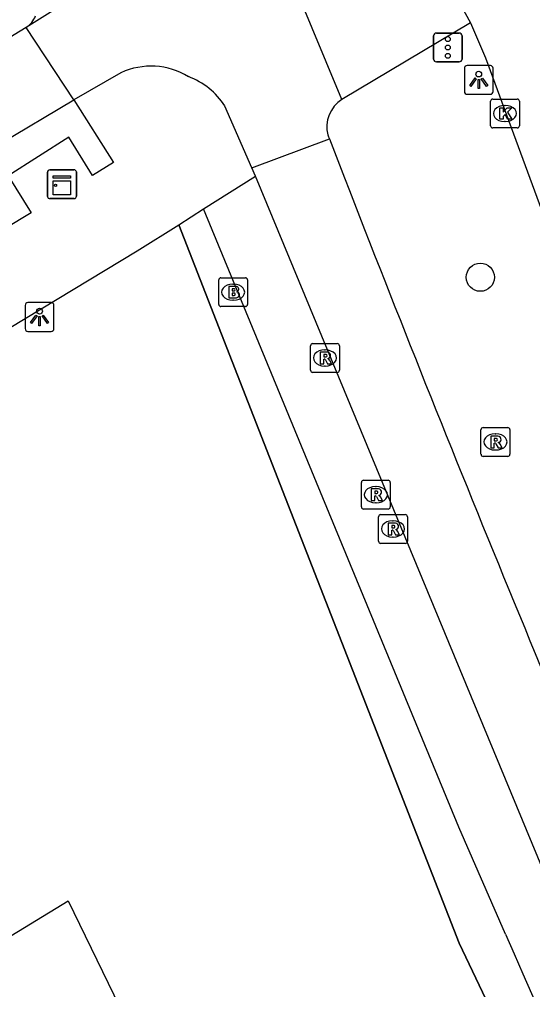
# Model space of a CAD drawing. Extents: x 158838 to 160074, y 386376 to 387776.
# Drawn here: x 159105.7 to 159123.49, y 387324.37 to 387358.04 of the extents above; entities that cross this region are included whole.
import ezdxf

# ---------------------------------------------------------------- set-up
doc = ezdxf.new("R2010")
doc.units = 0
for name, color, linetype in [('IMGEO_Boom', 7, 'Continuous'), ('IMGEO_Brandkraan', 7, 'Continuous'), ('IMGEO_Fietspad_gesloten', 7, 'Continuous'), ('IMGEO_Fietspad_open', 7, 'Continuous'), ('IMGEO_Hek', 7, 'Continuous'), ('IMGEO_Kast', 7, 'Continuous'), ('IMGEO_Kolk', 7, 'Continuous'), ('IMGEO_Lichtpunt', 7, 'Continuous'), ('IMGEO_Pand', 7, 'Continuous'), ('IMGEO_Parkeervlak_open', 7, 'Continuous'), ('IMGEO_Rijbaan_lokaal_gesloten', 7, 'Continuous'), ('IMGEO_Rioolput', 7, 'Continuous'), ('IMGEO_Verkeersregelinstallatiepaal', 7, 'Continuous'), ('IMGEO_Voetpad_open', 7, 'Continuous')]:
    doc.layers.add(name, color=color, linetype=linetype)

msp = doc.modelspace()

# ---------------------------------------------------------------- linework, layer by layer
at = {"layer": 'IMGEO_Boom'}
msp.add_circle((159121.681, 387349.091), 0.489, dxfattribs=at)
at = {"layer": 'IMGEO_Brandkraan'}
for p, q in [((159112.608, 387348.147), (159112.608, 387348.999)), ((159112.683, 387349.073), (159113.535, 387349.073)), ((159113.609, 387348.999), (159113.609, 387348.147)), ((159113.096, 387348.853), (159113.121, 387348.853)), ((159113.119, 387348.293), (159113.094, 387348.293)), ((159113.535, 387348.073), (159112.683, 387348.073))]:
    msp.add_line(p, q, dxfattribs=at)
for points in [[(159112.608, 387348.147), (159112.608, 387348.999)], [(159112.683, 387349.073), (159113.535, 387349.073)], [(159113.609, 387348.999), (159113.609, 387348.147)], [(159112.956, 387348.773), (159112.956, 387348.373), (159113.169, 387348.373)], [(159113.187, 387348.773), (159112.956, 387348.773)], [(159113.135, 387348.692), (159113.081, 387348.692), (159113.081, 387348.616)], [(159113.081, 387348.616), (159113.134, 387348.616)], [(159113.143, 387348.54), (159113.081, 387348.54), (159113.081, 387348.459)], [(159113.081, 387348.459), (159113.143, 387348.459)], [(159113.535, 387348.073), (159112.683, 387348.073)]]:
    msp.add_lwpolyline(points, dxfattribs=at)
for centre, radius, start, end in [((159112.685, 387348.997), 0.0765, 91.552, 178.448), ((159112.685, 387348.997), 0.0765, 91.552, 178.448), ((159113.533, 387348.997), 0.0765, 1.552, 88.448), ((159113.533, 387348.997), 0.0765, 1.552, 88.448), ((159113.136, 387348.654), 0.0379, 267.8285, 90.9355), ((159113.191, 387348.628), 0.145, 59.4692, 91.5367), ((159113.216, 387348.675), 0.0922, 285.5137, 58.1501), ((159113.144, 387348.499), 0.0404, 269.8759, 90.5077), ((159113.175, 387348.624), 0.251, 268.6676, 293.5347), ((159113.221, 387348.483), 0.105, 301.3115, 78.989), ((159112.685, 387348.149), 0.0765, 181.552, 268.448), ((159112.685, 387348.149), 0.0765, 181.552, 268.448), ((159113.533, 387348.149), 0.0765, 271.552, 358.448), ((159113.533, 387348.149), 0.0765, 271.552, 358.448)]:
    msp.add_arc(centre, radius, start, end, dxfattribs=at)
for centre, major_axis, ratio, start_param, end_param in [((159113.095, 387348.573), (-0.387, 0.002), 0.722429, 4.712389, 7.853982), ((159113.12, 387348.573), (-0.39, 0.002), 0.717154, 1.570796, 4.712389)]:
    msp.add_ellipse(centre, major_axis=major_axis, ratio=ratio, start_param=start_param, end_param=end_param, dxfattribs=at)
at = {"layer": 'IMGEO_Fietspad_gesloten'}
for points in [[(159105.933, 387357.76), (159091.917, 387349.171), (159085.878, 387345.504)], [(159107.585, 387355.244), (159105.933, 387357.76)], [(158882.663, 387216.595), (158886.707, 387219.193), (158889.972, 387221.282), (158892.898, 387223.139), (158895.416, 387224.734), (158916.44, 387237.845), (158936.096, 387250), (158940.44, 387252.686), (158964.997, 387267.65), (158990.539, 387283.301), (159000, 387289.123), (159015.14, 387298.44), (159028.997, 387307.001), (159034.197, 387310.214), (159071.827, 387333.463), (159093.051, 387346.414), (159102.369, 387352.144), (159107.585, 387355.244)], [(159113.759, 387352.885), (159116.446, 387353.889)], [(159113.879, 387352.596), (159113.759, 387352.885)], [(159124.465, 387327.068), (159113.879, 387352.596)]]:
    msp.add_lwpolyline(points, dxfattribs=at)
msp.add_arc((159873.922, 387646.377), 811.985, 201.113346, 203.284745, dxfattribs=at)
at = {"layer": 'IMGEO_Fietspad_open'}
for points in [[(159110.317, 387360.514), (159105.933, 387357.76)], [(159116.884, 387355.259), (159115.304, 387359.048)], [(159109.219, 387356.186), (159107.585, 387355.244)], [(159113.759, 387352.885), (159112.819, 387355.032)], [(159116.393, 387354.026), (159116.419, 387353.957), (159116.446, 387353.889)]]:
    msp.add_lwpolyline(points, dxfattribs=at)
for centre, radius, start, end in [((159110.263, 387353.933), 2.483, 58.4894, 114.8638), ((159110.682, 387353.678), 2.53, 32.3636, 69.6754), ((159117.487, 387354.305), 1.129, 122.2751, 194.2984)]:
    msp.add_arc(centre, radius, start, end, dxfattribs=at)
at = {"layer": 'IMGEO_Hek'}
msp.add_lwpolyline([(159111.223, 387350.914), (159120.947, 387325.983), (159132.639, 387301.404), (159144.696, 387277.152), (159141.337, 387268.603), (159136.701, 387264.574), (159101.97, 387242.767)], dxfattribs=at)
at = {"layer": 'IMGEO_Kast'}
for p, q in [((159106.673, 387351.893), (159106.673, 387352.734)), ((159106.673, 387352.734), (159106.673, 387351.893)), ((159106.748, 387352.818), (159107.589, 387352.818)), ((159107.589, 387352.818), (159106.748, 387352.818)), ((159107.673, 387352.743), (159107.673, 387351.902)), ((159107.673, 387351.902), (159107.673, 387352.743)), ((159107.598, 387351.818), (159106.757, 387351.818)), ((159106.757, 387351.818), (159107.598, 387351.818))]:
    msp.add_line(p, q, dxfattribs=at)
for points in [[(159106.868, 387352.608), (159107.468, 387352.608), (159107.468, 387352.523), (159106.868, 387352.523), (159106.868, 387352.608)], [(159106.868, 387352.433), (159107.468, 387352.433), (159107.468, 387351.944), (159106.868, 387351.944), (159106.868, 387352.433)]]:
    msp.add_lwpolyline(points, dxfattribs=at)
msp.add_circle((159106.952, 387352.282), 0.0377, dxfattribs=at)
for centre, start, end in [((159106.751, 387352.74), 92.4484, 184.2845), ((159106.751, 387352.74), 92.4484, 184.2845), ((159107.595, 387352.74), 2.4484, 94.2845), ((159107.595, 387352.74), 2.4484, 94.2845), ((159106.751, 387351.896), 182.4484, 274.2845), ((159106.751, 387351.896), 182.4484, 274.2845), ((159107.595, 387351.896), 272.4484, 4.2845), ((159107.595, 387351.896), 272.4484, 4.2845)]:
    msp.add_arc(centre, 0.0779, start, end, dxfattribs=at)
at = {"layer": 'IMGEO_Kolk'}
for p, q in [((159122.034, 387354.347), (159122.034, 387355.199)), ((159122.109, 387355.273), (159122.961, 387355.273)), ((159122.522, 387355.053), (159122.547, 387355.053)), ((159123.035, 387355.199), (159123.035, 387354.347)), ((159122.545, 387354.493), (159122.52, 387354.493)), ((159122.961, 387354.273), (159122.109, 387354.273))]:
    msp.add_line(p, q, dxfattribs=at)
for points in [[(159122.034, 387354.347), (159122.034, 387355.199)], [(159122.109, 387355.273), (159122.961, 387355.273)], [(159123.035, 387355.199), (159123.035, 387354.347)], [(159122.355, 387354.973), (159122.478, 387354.973), (159122.478, 387354.822), (159122.608, 387354.973), (159122.772, 387354.973), (159122.626, 387354.822), (159122.779, 387354.573), (159122.627, 387354.573), (159122.542, 387354.737), (159122.478, 387354.67), (159122.478, 387354.573), (159122.355, 387354.573), (159122.355, 387354.973)], [(159122.961, 387354.273), (159122.109, 387354.273)]]:
    msp.add_lwpolyline(points, dxfattribs=at)
for centre, start, end in [((159122.111, 387355.197), 91.552, 178.448), ((159122.111, 387355.197), 91.552, 178.448), ((159122.959, 387355.197), 1.552, 88.448), ((159122.959, 387355.197), 1.552, 88.448), ((159122.111, 387354.349), 181.552, 268.448), ((159122.111, 387354.349), 181.552, 268.448), ((159122.959, 387354.349), 271.552, 358.448), ((159122.959, 387354.349), 271.552, 358.448)]:
    msp.add_arc(centre, 0.0765, start, end, dxfattribs=at)
for centre, major_axis, ratio, start_param, end_param in [((159122.521, 387354.773), (-0.387, 0.002), 0.722429, 4.712389, 7.853982), ((159122.546, 387354.773), (-0.39, 0.002), 0.717154, 1.570796, 4.712389)]:
    msp.add_ellipse(centre, major_axis=major_axis, ratio=ratio, start_param=start_param, end_param=end_param, dxfattribs=at)
at = {"layer": 'IMGEO_Lichtpunt'}
for p, q in [((159121.128, 387356.34), (159121.128, 387355.533)), ((159121.128, 387356.34), (159121.128, 387355.533)), ((159122.03, 387356.435), (159121.222, 387356.435)), ((159122.03, 387356.435), (159121.222, 387356.435)), ((159122.124, 387355.533), (159122.124, 387356.34)), ((159122.124, 387355.533), (159122.124, 387356.34)), ((159121.222, 387355.439), (159122.03, 387355.439)), ((159121.222, 387355.439), (159122.03, 387355.439)), ((159105.898, 387348.114), (159105.898, 387347.307)), ((159105.898, 387348.114), (159105.898, 387347.307)), ((159106.8, 387348.209), (159105.992, 387348.209)), ((159106.8, 387348.209), (159105.992, 387348.209)), ((159106.894, 387347.307), (159106.894, 387348.114)), ((159106.894, 387347.307), (159106.894, 387348.114)), ((159105.992, 387347.213), (159106.8, 387347.213)), ((159105.992, 387347.213), (159106.8, 387347.213))]:
    msp.add_line(p, q, dxfattribs=at)
for points in [[(159121.502, 387356.004), (159121.541, 387355.976), (159121.353, 387355.714), (159121.315, 387355.741), (159121.502, 387356.004)], [(159121.714, 387355.976), (159121.752, 387356.003), (159121.939, 387355.741), (159121.9, 387355.713), (159121.714, 387355.976)], [(159121.604, 387355.956), (159121.651, 387355.956), (159121.651, 387355.634), (159121.604, 387355.634), (159121.604, 387355.956)], [(159106.272, 387347.778), (159106.311, 387347.75), (159106.123, 387347.488), (159106.085, 387347.515), (159106.272, 387347.778)], [(159106.374, 387347.73), (159106.421, 387347.73), (159106.421, 387347.408), (159106.374, 387347.408), (159106.374, 387347.73)], [(159106.484, 387347.75), (159106.522, 387347.777), (159106.709, 387347.515), (159106.67, 387347.487), (159106.484, 387347.75)]]:
    msp.add_lwpolyline(points, dxfattribs=at)
for centre in [(159121.627, 387356.138), (159106.397, 387347.912)]:
    msp.add_circle(centre, 0.0994, dxfattribs=at)
for centre, start, end in [((159121.222, 387356.34), 90, 180), ((159121.222, 387356.34), 90, 180), ((159122.03, 387356.34), 0, 90), ((159122.03, 387356.34), 0, 90), ((159121.222, 387355.533), 180, 270), ((159121.222, 387355.533), 180, 270), ((159122.03, 387355.533), 270, 0), ((159122.03, 387355.533), 270, 360), ((159105.992, 387348.114), 90, 180), ((159105.992, 387348.114), 90, 180), ((159106.8, 387348.114), 0, 90), ((159106.8, 387348.114), 0, 90), ((159105.992, 387347.307), 180, 270), ((159105.992, 387347.307), 180, 270), ((159106.8, 387347.307), 270, 0), ((159106.8, 387347.307), 270, 360)]:
    msp.add_arc(centre, 0.0946, start, end, dxfattribs=at)
at = {"layer": 'IMGEO_Pand'}
msp.add_lwpolyline([(159086.152, 387314.485), (159107.384, 387327.45), (159113.737, 387314.386)], dxfattribs=at)
at = {"layer": 'IMGEO_Parkeervlak_open'}
msp.add_lwpolyline([(159134.852, 387263.413), (159136.701, 387264.574), (159141.337, 387268.603), (159144.696, 387277.152), (159132.639, 387301.404), (159120.947, 387325.983), (159111.223, 387350.914)], dxfattribs=at)
at = {"layer": 'IMGEO_Rijbaan_lokaal_gesloten'}
for points in [[(159118.883, 387361.029), (159119.212, 387360.739), (159119.838, 387360.108), (159120.405, 387359.423), (159120.909, 387358.691), (159121.345, 387357.917)], [(159121.345, 387357.917), (159121.86, 387356.708), (159132.418, 387328.045), (159132.922, 387326.705), (159136.497, 387317.277), (159137.458, 387315.111), (159140.494, 387307.527), (159142.943, 387301.769), (159147.085, 387292.362), (159149.373, 387287.073), (159149.608, 387286.535)]]:
    msp.add_lwpolyline(points, dxfattribs=at)
at = {"layer": 'IMGEO_Rioolput'}
for p, q in [((159115.792, 387345.863), (159115.792, 387346.715)), ((159115.867, 387346.789), (159116.719, 387346.789)), ((159116.28, 387346.569), (159116.305, 387346.569)), ((159116.793, 387346.715), (159116.793, 387345.863)), ((159116.303, 387346.009), (159116.278, 387346.009)), ((159116.719, 387345.789), (159115.867, 387345.789)), ((159121.779, 387343.875), (159122.631, 387343.875)), ((159121.704, 387342.949), (159121.704, 387343.801)), ((159122.192, 387343.655), (159122.217, 387343.655)), ((159122.705, 387343.801), (159122.705, 387342.949)), ((159122.631, 387342.875), (159121.779, 387342.875)), ((159122.215, 387343.095), (159122.19, 387343.095)), ((159117.557, 387341.119), (159117.557, 387341.971)), ((159117.632, 387342.045), (159118.484, 387342.045)), ((159118.558, 387341.971), (159118.558, 387341.119)), ((159118.045, 387341.825), (159118.07, 387341.825)), ((159118.068, 387341.265), (159118.043, 387341.265)), ((159118.484, 387341.045), (159117.632, 387341.045)), ((159118.224, 387340.855), (159119.076, 387340.855)), ((159118.149, 387339.929), (159118.149, 387340.781)), ((159118.637, 387340.635), (159118.662, 387340.635)), ((159119.15, 387340.781), (159119.15, 387339.929)), ((159119.076, 387339.855), (159118.224, 387339.855)), ((159118.66, 387340.075), (159118.635, 387340.075))]:
    msp.add_line(p, q, dxfattribs=at)
for points in [[(159115.792, 387345.863), (159115.792, 387346.715)], [(159115.867, 387346.789), (159116.719, 387346.789)], [(159116.793, 387346.715), (159116.793, 387345.863)], [(159116.381, 387346.487), (159116.129, 387346.489), (159116.129, 387346.089)], [(159116.129, 387346.089), (159116.253, 387346.089), (159116.253, 387346.251), (159116.264, 387346.251)], [(159116.307, 387346.408), (159116.253, 387346.408), (159116.253, 387346.327)], [(159116.253, 387346.327), (159116.305, 387346.327)], [(159116.311, 387346.222), (159116.382, 387346.089), (159116.522, 387346.089), (159116.457, 387346.215)], [(159116.719, 387345.789), (159115.867, 387345.789)], [(159121.779, 387343.875), (159122.631, 387343.875)], [(159121.704, 387342.949), (159121.704, 387343.801)], [(159122.293, 387343.573), (159122.041, 387343.575), (159122.041, 387343.175)], [(159122.705, 387343.801), (159122.705, 387342.949)], [(159122.041, 387343.175), (159122.165, 387343.175), (159122.165, 387343.337), (159122.176, 387343.337)], [(159122.219, 387343.494), (159122.165, 387343.494), (159122.165, 387343.413)], [(159122.165, 387343.413), (159122.217, 387343.413)], [(159122.223, 387343.308), (159122.294, 387343.175), (159122.434, 387343.175), (159122.369, 387343.301)], [(159122.631, 387342.875), (159121.779, 387342.875)], [(159117.557, 387341.119), (159117.557, 387341.971)], [(159117.632, 387342.045), (159118.484, 387342.045)], [(159118.558, 387341.971), (159118.558, 387341.119)], [(159118.146, 387341.743), (159117.894, 387341.745), (159117.894, 387341.345)], [(159118.072, 387341.664), (159118.018, 387341.664), (159118.018, 387341.583)], [(159118.018, 387341.583), (159118.07, 387341.583)], [(159117.894, 387341.345), (159118.018, 387341.345), (159118.018, 387341.507), (159118.029, 387341.507)], [(159118.076, 387341.478), (159118.147, 387341.345), (159118.287, 387341.345), (159118.222, 387341.471)], [(159118.484, 387341.045), (159117.632, 387341.045)], [(159118.224, 387340.855), (159119.076, 387340.855)], [(159118.149, 387339.929), (159118.149, 387340.781)], [(159118.738, 387340.553), (159118.486, 387340.555), (159118.486, 387340.155)], [(159119.15, 387340.781), (159119.15, 387339.929)], [(159118.486, 387340.155), (159118.61, 387340.155), (159118.61, 387340.317), (159118.621, 387340.317)], [(159118.664, 387340.474), (159118.61, 387340.474), (159118.61, 387340.393)], [(159118.61, 387340.393), (159118.662, 387340.393)], [(159118.668, 387340.288), (159118.739, 387340.155), (159118.879, 387340.155), (159118.814, 387340.281)], [(159119.076, 387339.855), (159118.224, 387339.855)]]:
    msp.add_lwpolyline(points, dxfattribs=at)
for centre, radius, start, end in [((159115.869, 387346.713), 0.0765, 91.552, 178.448), ((159115.869, 387346.713), 0.0765, 91.552, 178.448), ((159116.717, 387346.713), 0.0765, 1.552, 88.448), ((159116.717, 387346.713), 0.0765, 1.552, 88.448), ((159116.263, 387346.198), 0.0533, 26.0293, 88.6989), ((159116.289, 387346.516), 0.19, 274.7715, 282.9687), ((159116.313, 387346.312), 0.0964, 77.0061, 93.1865), ((159116.327, 387346.369), 0.0378, 276.6634, 79.6772), ((159116.38, 387346.377), 0.109, 350.3612, 89.416), ((159116.378, 387346.377), 0.112, 277.5842, 350.9817), ((159116.362, 387346.162), 0.108, 29.5134, 73.7905), ((159115.869, 387345.865), 0.0765, 181.552, 268.448), ((159115.869, 387345.865), 0.0765, 181.552, 268.448), ((159116.717, 387345.865), 0.0765, 271.552, 358.448), ((159116.717, 387345.865), 0.0765, 271.552, 358.448), ((159121.781, 387343.799), 0.0765, 91.552, 178.448), ((159121.781, 387343.799), 0.0765, 91.552, 178.448), ((159122.629, 387343.799), 0.0765, 1.552, 88.448), ((159122.629, 387343.799), 0.0765, 1.552, 88.448), ((159122.292, 387343.463), 0.109, 350.3612, 89.416), ((159122.175, 387343.284), 0.0533, 26.0293, 88.6989), ((159122.201, 387343.602), 0.19, 274.7715, 282.9687), ((159122.225, 387343.398), 0.0964, 77.0061, 93.1865), ((159122.239, 387343.455), 0.0378, 276.6634, 79.6772), ((159122.29, 387343.463), 0.112, 277.5842, 350.9817), ((159122.274, 387343.248), 0.108, 29.5134, 73.7905), ((159121.781, 387342.951), 0.0765, 181.552, 268.448), ((159121.781, 387342.951), 0.0765, 181.552, 268.448), ((159122.629, 387342.951), 0.0765, 271.552, 358.448), ((159122.629, 387342.951), 0.0765, 271.552, 358.448), ((159117.634, 387341.969), 0.0765, 91.552, 178.448), ((159117.634, 387341.969), 0.0765, 91.552, 178.448), ((159118.482, 387341.969), 0.0765, 1.552, 88.448), ((159118.482, 387341.969), 0.0765, 1.552, 88.448), ((159118.054, 387341.772), 0.19, 274.7715, 282.9687), ((159118.078, 387341.568), 0.0964, 77.0061, 93.1865), ((159118.092, 387341.625), 0.0378, 276.6634, 79.6772), ((159118.145, 387341.633), 0.109, 350.3612, 89.416), ((159118.143, 387341.633), 0.112, 277.5842, 350.9817), ((159118.127, 387341.418), 0.108, 29.5134, 73.7905), ((159118.028, 387341.454), 0.0533, 26.0293, 88.6989), ((159117.634, 387341.121), 0.0765, 181.552, 268.448), ((159117.634, 387341.121), 0.0765, 181.552, 268.448), ((159118.226, 387340.779), 0.0765, 91.552, 178.448), ((159118.226, 387340.779), 0.0765, 91.552, 178.448), ((159118.482, 387341.121), 0.0765, 271.552, 358.448), ((159118.482, 387341.121), 0.0765, 271.552, 358.448), ((159119.074, 387340.779), 0.0765, 1.552, 88.448), ((159119.074, 387340.779), 0.0765, 1.552, 88.448), ((159118.737, 387340.443), 0.109, 350.3612, 89.416), ((159118.62, 387340.264), 0.0533, 26.0293, 88.6989), ((159118.646, 387340.582), 0.19, 274.7715, 282.9687), ((159118.67, 387340.378), 0.0964, 77.0061, 93.1865), ((159118.684, 387340.435), 0.0378, 276.6634, 79.6772), ((159118.735, 387340.443), 0.112, 277.5842, 350.9817), ((159118.719, 387340.228), 0.108, 29.5134, 73.7905), ((159118.226, 387339.931), 0.0765, 181.552, 268.448), ((159118.226, 387339.931), 0.0765, 181.552, 268.448), ((159119.074, 387339.931), 0.0765, 271.552, 358.448), ((159119.074, 387339.931), 0.0765, 271.552, 358.448)]:
    msp.add_arc(centre, radius, start, end, dxfattribs=at)
for centre, major_axis, ratio, start_param, end_param in [((159116.279, 387346.289), (-0.387, 0.002), 0.722429, 4.712389, 7.853982), ((159116.304, 387346.289), (-0.39, 0.002), 0.717154, 1.570796, 4.712389), ((159122.191, 387343.375), (-0.387, 0.002), 0.722429, 4.712389, 7.853982), ((159122.216, 387343.375), (-0.39, 0.002), 0.717154, 1.570796, 4.712389), ((159118.044, 387341.545), (-0.387, 0.002), 0.722429, 4.712389, 7.853982), ((159118.069, 387341.545), (-0.39, 0.002), 0.717154, 1.570796, 4.712389), ((159118.636, 387340.355), (-0.387, 0.002), 0.722429, 4.712389, 7.853982), ((159118.661, 387340.355), (-0.39, 0.002), 0.717154, 1.570796, 4.712389)]:
    msp.add_ellipse(centre, major_axis=major_axis, ratio=ratio, start_param=start_param, end_param=end_param, dxfattribs=at)
at = {"layer": 'IMGEO_Verkeersregelinstallatiepaal'}
for p, q in [((159120.058, 387356.663), (159120.058, 387357.463)), ((159120.058, 387357.463), (159120.058, 387356.663)), ((159120.158, 387357.563), (159120.948, 387357.563)), ((159120.948, 387357.563), (159120.158, 387357.563)), ((159121.048, 387357.463), (159121.048, 387356.663)), ((159121.048, 387356.663), (159121.048, 387357.463)), ((159120.948, 387356.563), (159120.158, 387356.563)), ((159120.158, 387356.563), (159120.948, 387356.563))]:
    msp.add_line(p, q, dxfattribs=at)
for centre in [(159120.553, 387357.353), (159120.553, 387357.063), (159120.553, 387356.773)]:
    msp.add_circle(centre, 0.085, dxfattribs=at)
for centre, start, end in [((159120.158, 387357.463), 90, 180), ((159120.158, 387357.463), 90, 180), ((159120.948, 387357.463), 0, 90), ((159120.948, 387357.463), 360, 90), ((159120.158, 387356.663), 180, 270), ((159120.158, 387356.663), 180, 270), ((159120.948, 387356.663), 270, 0), ((159120.948, 387356.663), 270, 0)]:
    msp.add_arc(centre, 0.1, start, end, dxfattribs=at)
at = {"layer": 'IMGEO_Voetpad_open'}
for points in [[(159121.345, 387357.917), (159116.884, 387355.259)], [(159107.585, 387355.244), (159108.965, 387353.073), (159108.236, 387352.62), (159107.412, 387353.947), (159105.303, 387352.604), (159106.108, 387351.32), (159081.64, 387336.575), (159065.998, 387327.04), (159053.026, 387319.028), (159035.452, 387308.125), (159030.369, 387304.849), (159000, 387286.22), (158961.325, 387262.497)], [(159112.087, 387351.461), (159113.879, 387352.596)], [(159111.223, 387350.914), (159112.087, 387351.461)], [(159122.554, 387326.3), (159120.93, 387330.003), (159112.087, 387351.461)], [(159034.114, 387303.581), (159037.08, 387305.417), (159074.994, 387328.981), (159109.779, 387350.001), (159111.223, 387350.914)]]:
    msp.add_lwpolyline(points, dxfattribs=at)
for centre, radius, start, end in [((159105.453, 387358.482), 0.867, 303.5883, 337.9745), ((160017.567, 387716.767), 976.48, 203.570188, 206.390425)]:
    msp.add_arc(centre, radius, start, end, dxfattribs=at)

doc.saveas('drawing.dxf')
